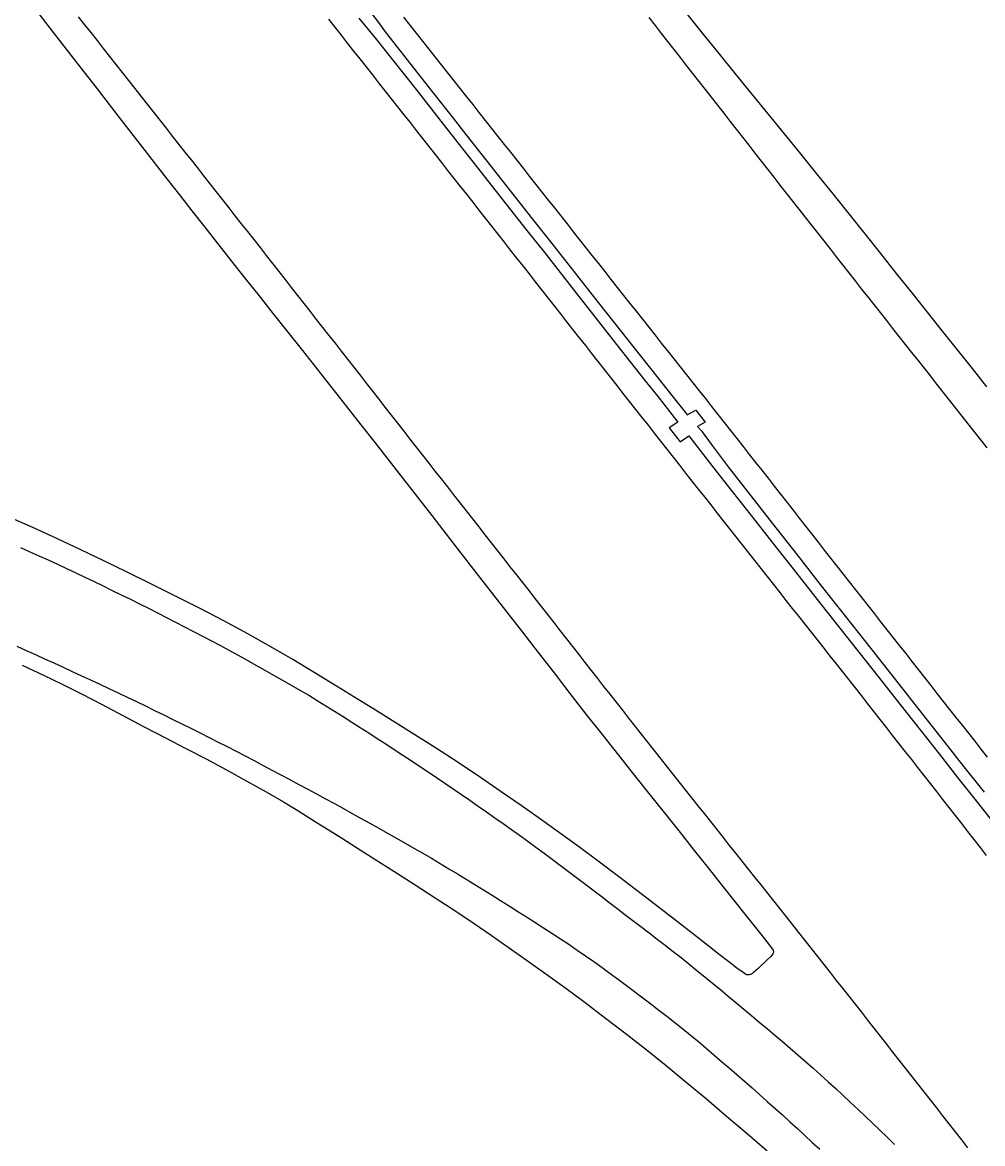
# Model space of a CAD drawing. Extents: x 1948091 to 1975253, y 787267 to 823306.
# Drawn here: x 1964250.4 to 1964487.3, y 804166.6 to 804443.2 of the extents above; entities that cross this region are included whole.
import ezdxf

# ---------------------------------------------------------------- set-up
doc = ezdxf.new("R2010")
doc.units = 0
doc.layers.add('RD_EX_Pavement_Markings', color=7, linetype='Continuous')
doc.layers.add('RD_EX_Road', color=7, linetype='Continuous')

msp = doc.modelspace()

# ---------------------------------------------------------------- linework, layer by layer
at = {"layer": 'RD_EX_Pavement_Markings'}
for points in [[(1964264.14, 804444.61), (1964265.69, 804442.65), (1964267.23, 804440.68), (1964268.78, 804438.72), (1964270.33, 804436.75), (1964271.88, 804434.79), (1964273.43, 804432.83), (1964274.97, 804430.87), (1964276.52, 804428.9), (1964278.07, 804426.94), (1964279.62, 804424.98), (1964281.17, 804423.02), (1964282.72, 804421.05), (1964284.27, 804419.09), (1964285.81, 804417.13), (1964287.36, 804415.16), (1964288.91, 804413.2), (1964290.45, 804411.24), (1964292, 804409.27), (1964293.55, 804407.31), (1964295.09, 804405.34), (1964296.64, 804403.38), (1964298.19, 804401.41), (1964299.73, 804399.45), (1964301.28, 804397.48), (1964302.82, 804395.52), (1964304.37, 804393.56), (1964305.92, 804391.59), (1964307.46, 804389.62), (1964309, 804387.66), (1964310.54, 804385.69), (1964312.08, 804383.72), (1964313.63, 804381.75), (1964315.17, 804379.78), (1964316.71, 804377.82), (1964318.25, 804375.85), (1964319.79, 804373.88), (1964321.34, 804371.91), (1964322.88, 804369.95), (1964324.42, 804367.98), (1964325.96, 804366.01), (1964327.51, 804364.04), (1964329.05, 804362.07), (1964330.59, 804360.11), (1964332.13, 804358.14), (1964333.67, 804356.17), (1964335.21, 804354.2), (1964336.75, 804352.23), (1964338.29, 804350.26), (1964339.83, 804348.29), (1964341.37, 804346.32), (1964342.91, 804344.36), (1964344.45, 804342.39), (1964345.99, 804340.42), (1964347.53, 804338.45), (1964349.07, 804336.48), (1964350.62, 804334.51), (1964352.16, 804332.54), (1964353.7, 804330.57), (1964355.24, 804328.61), (1964356.78, 804326.64), (1964358.32, 804324.67), (1964359.87, 804322.7), (1964361.41, 804320.74), (1964362.95, 804318.77), (1964364.5, 804316.8), (1964366.04, 804314.84), (1964367.58, 804312.87), (1964369.12, 804310.9), (1964370.67, 804308.93), (1964372.21, 804306.97), (1964373.75, 804305), (1964375.29, 804303.03), (1964376.84, 804301.07), (1964378.38, 804299.1), (1964379.92, 804297.13), (1964381.46, 804295.16), (1964383, 804293.19), (1964384.55, 804291.22), (1964386.09, 804289.26), (1964387.63, 804287.29), (1964389.17, 804285.32), (1964390.71, 804283.35), (1964392.25, 804281.38), (1964393.79, 804279.41), (1964395.33, 804277.45), (1964396.87, 804275.48), (1964398.42, 804273.51), (1964399.96, 804271.54), (1964401.5, 804269.57), (1964403.04, 804267.6), (1964404.59, 804265.64), (1964406.15, 804263.69), (1964407.7, 804261.73), (1964409.25, 804259.77), (1964410.81, 804257.81), (1964412.36, 804255.85), (1964413.91, 804253.89), (1964415.47, 804251.93), (1964417.02, 804249.98), (1964418.57, 804248.02), (1964420.13, 804246.06), (1964421.68, 804244.1), (1964423.24, 804242.14), (1964424.8, 804240.19), (1964426.35, 804238.23), (1964427.91, 804236.27), (1964429.46, 804234.32), (1964431.02, 804232.36), (1964432.58, 804230.41), (1964434.13, 804228.45), (1964435.69, 804226.49), (1964437.24, 804224.53), (1964438.79, 804222.57), (1964440.35, 804220.61), (1964441.9, 804218.65), (1964443.45, 804216.69), (1964445, 804214.73), (1964446.55, 804212.77), (1964448.1, 804210.81), (1964449.65, 804208.85), (1964451.2, 804206.89), (1964452.75, 804204.93), (1964454.29, 804202.96), (1964455.84, 804200.99), (1964457.38, 804199.02), (1964458.92, 804197.06), (1964460.46, 804195.09), (1964462, 804193.12), (1964463.55, 804191.15), (1964465.09, 804189.19), (1964466.63, 804187.22), (1964468.17, 804185.25), (1964469.72, 804183.28), (1964471.26, 804181.32), (1964472.8, 804179.35), (1964474.34, 804177.38), (1964475.89, 804175.42), (1964477.43, 804173.45), (1964478.97, 804171.48), (1964480.52, 804169.52), (1964482.06, 804167.55), (1964483.6, 804165.58)], [(1964325.88, 804444.01), (1964327.43, 804442.04), (1964328.98, 804440.08), (1964330.53, 804438.12), (1964332.08, 804436.15), (1964333.62, 804434.19), (1964335.17, 804432.23), (1964336.72, 804430.26), (1964338.27, 804428.3), (1964339.82, 804426.34), (1964341.36, 804424.37), (1964342.91, 804422.41), (1964344.46, 804420.45), (1964346.01, 804418.48), (1964347.55, 804416.52), (1964349.1, 804414.56), (1964350.65, 804412.59), (1964352.2, 804410.63), (1964353.74, 804408.67), (1964355.29, 804406.7), (1964356.83, 804404.74), (1964358.38, 804402.77), (1964359.93, 804400.81), (1964361.47, 804398.84), (1964363.02, 804396.88), (1964364.56, 804394.91), (1964366.11, 804392.94), (1964367.65, 804390.98), (1964369.2, 804389.01), (1964370.74, 804387.05), (1964372.29, 804385.08), (1964373.83, 804383.12), (1964375.38, 804381.15), (1964376.92, 804379.19), (1964378.47, 804377.22), (1964380.01, 804375.26), (1964381.56, 804373.29), (1964383.1, 804371.33), (1964384.65, 804369.36), (1964386.19, 804367.4), (1964387.74, 804365.43), (1964389.28, 804363.47), (1964390.83, 804361.5), (1964392.38, 804359.54), (1964393.92, 804357.57), (1964395.47, 804355.61), (1964397.01, 804353.64), (1964398.56, 804351.68), (1964400.1, 804349.71), (1964401.65, 804347.75), (1964403.2, 804345.78), (1964404.74, 804343.82), (1964406.29, 804341.85), (1964407.83, 804339.89), (1964409.38, 804337.92), (1964410.92, 804335.96), (1964412.47, 804333.99), (1964414.02, 804332.03), (1964415.56, 804330.06), (1964417.11, 804328.1), (1964418.65, 804326.13), (1964420.2, 804324.17), (1964421.74, 804322.2), (1964423.29, 804320.24), (1964424.84, 804318.28), (1964426.39, 804316.31), (1964427.94, 804314.35), (1964429.49, 804312.39), (1964431.04, 804310.43)], [(1964344.43, 804444.5), (1964345.98, 804442.53), (1964347.52, 804440.57), (1964349.07, 804438.6), (1964350.62, 804436.64), (1964352.17, 804434.68), (1964353.73, 804432.72), (1964355.28, 804430.76), (1964356.83, 804428.8), (1964358.38, 804426.84), (1964359.93, 804424.88), (1964361.48, 804422.92), (1964363.03, 804420.96), (1964364.58, 804419), (1964366.13, 804417.04), (1964367.69, 804415.08), (1964369.24, 804413.12), (1964370.79, 804411.16), (1964372.34, 804409.19), (1964373.89, 804407.23), (1964375.44, 804405.27), (1964376.99, 804403.31), (1964378.54, 804401.35), (1964380.09, 804399.39), (1964381.64, 804397.43), (1964383.19, 804395.47), (1964384.75, 804393.51), (1964386.3, 804391.55), (1964387.85, 804389.59), (1964389.4, 804387.63), (1964390.95, 804385.66), (1964392.5, 804383.7), (1964394.05, 804381.74), (1964395.6, 804379.78), (1964397.15, 804377.82), (1964398.7, 804375.86), (1964400.25, 804373.9), (1964401.81, 804371.94), (1964403.36, 804369.98), (1964404.91, 804368.02), (1964406.47, 804366.06), (1964408.02, 804364.1), (1964409.57, 804362.15), (1964411.13, 804360.19), (1964412.68, 804358.23), (1964414.23, 804356.27), (1964415.79, 804354.31), (1964417.34, 804352.35), (1964418.89, 804350.39), (1964420.44, 804348.43), (1964422, 804346.47), (1964423.55, 804344.52), (1964425.1, 804342.56), (1964426.65, 804340.59), (1964428.19, 804338.62), (1964429.73, 804336.65), (1964431.27, 804334.68), (1964432.81, 804332.72), (1964434.35, 804330.75), (1964435.89, 804328.78), (1964437.44, 804326.81), (1964438.98, 804324.84), (1964440.52, 804322.87), (1964442.06, 804320.91)], [(1964404.91, 804444.4), (1964406.46, 804442.43), (1964408, 804440.47), (1964409.54, 804438.5), (1964411.09, 804436.53), (1964412.63, 804434.56), (1964414.17, 804432.6), (1964415.71, 804430.63), (1964417.26, 804428.66), (1964418.8, 804426.69), (1964420.34, 804424.73), (1964421.88, 804422.76), (1964423.42, 804420.79), (1964424.96, 804418.82), (1964426.5, 804416.85), (1964428.04, 804414.88), (1964429.58, 804412.91), (1964431.13, 804410.95), (1964432.67, 804408.98), (1964434.21, 804407.01), (1964435.75, 804405.04), (1964437.29, 804403.07), (1964438.83, 804401.1), (1964440.38, 804399.14), (1964441.92, 804397.17), (1964443.47, 804395.21), (1964445.01, 804393.24), (1964446.56, 804391.28), (1964448.1, 804389.31), (1964449.65, 804387.35), (1964451.19, 804385.38), (1964452.74, 804383.42), (1964454.28, 804381.45), (1964455.83, 804379.49), (1964457.37, 804377.52), (1964458.92, 804375.56), (1964460.46, 804373.59), (1964462.01, 804371.63), (1964463.55, 804369.66), (1964465.1, 804367.7), (1964466.65, 804365.73), (1964468.2, 804363.77), (1964469.75, 804361.81), (1964471.3, 804359.85), (1964472.85, 804357.89), (1964474.4, 804355.92), (1964475.95, 804353.96), (1964477.5, 804352), (1964479.04, 804350.04), (1964480.59, 804348.08), (1964482.14, 804346.11), (1964483.69, 804344.15), (1964485.24, 804342.19), (1964486.79, 804340.23), (1964488.34, 804338.27)], [(1964442.06, 804320.91), (1964443.6, 804318.94), (1964445.14, 804316.97), (1964446.68, 804315), (1964448.22, 804313.03), (1964449.77, 804311.06), (1964451.31, 804309.09), (1964452.85, 804307.13), (1964454.4, 804305.16), (1964455.94, 804303.2), (1964457.49, 804301.23), (1964459.03, 804299.27), (1964460.58, 804297.3), (1964462.13, 804295.34), (1964463.67, 804293.38), (1964465.22, 804291.41), (1964466.76, 804289.45), (1964468.31, 804287.48), (1964469.85, 804285.52), (1964471.4, 804283.55), (1964472.95, 804281.59), (1964474.49, 804279.62), (1964476.04, 804277.66), (1964477.58, 804275.69), (1964479.13, 804273.73), (1964480.69, 804271.77), (1964482.24, 804269.81), (1964483.79, 804267.85), (1964485.34, 804265.89), (1964486.89, 804263.93), (1964488.44, 804261.97)], [(1964249.89, 804313.63), (1964252.17, 804312.62), (1964254.46, 804311.62), (1964256.74, 804310.59), (1964259, 804309.53), (1964261.26, 804308.47), (1964263.52, 804307.41), (1964265.78, 804306.35), (1964268.04, 804305.28), (1964270.28, 804304.18), (1964272.53, 804303.08), (1964274.77, 804301.99), (1964277.02, 804300.89), (1964279.26, 804299.78), (1964281.49, 804298.67), (1964283.73, 804297.55), (1964285.96, 804296.43), (1964288.18, 804295.28), (1964290.4, 804294.13), (1964292.62, 804292.98), (1964294.83, 804291.83), (1964297.04, 804290.66), (1964299.24, 804289.47), (1964301.43, 804288.28), (1964303.63, 804287.09), (1964305.82, 804285.88), (1964308, 804284.66), (1964310.18, 804283.43), (1964312.36, 804282.21), (1964314.52, 804280.97), (1964316.69, 804279.72), (1964318.86, 804278.48), (1964321.01, 804277.21), (1964323.14, 804275.9), (1964325.26, 804274.59), (1964327.39, 804273.28), (1964329.51, 804271.96), (1964331.62, 804270.62), (1964333.73, 804269.28), (1964335.84, 804267.94), (1964337.94, 804266.58), (1964340.03, 804265.21), (1964342.12, 804263.84), (1964344.21, 804262.47), (1964346.3, 804261.11), (1964348.38, 804259.72), (1964350.45, 804258.32), (1964352.52, 804256.92), (1964354.59, 804255.53), (1964356.66, 804254.13), (1964358.72, 804252.71), (1964360.78, 804251.3), (1964362.84, 804249.88), (1964364.9, 804248.47), (1964366.94, 804247.02), (1964368.98, 804245.57), (1964371.01, 804244.13), (1964373.04, 804242.67), (1964375.06, 804241.19), (1964377.07, 804239.71), (1964379.08, 804238.23), (1964381.1, 804236.75), (1964383.1, 804235.25), (1964385.1, 804233.75), (1964387.09, 804232.25), (1964389.09, 804230.74), (1964391.09, 804229.24), (1964393.07, 804227.72), (1964395.06, 804226.21), (1964397.05, 804224.69), (1964399.03, 804223.17), (1964401.02, 804221.65), (1964403, 804220.13), (1964404.98, 804218.6), (1964406.96, 804217.08), (1964408.94, 804215.55), (1964410.92, 804214.03), (1964412.9, 804212.5), (1964414.84, 804210.93), (1964416.78, 804209.35), (1964418.72, 804207.77), (1964420.65, 804206.19), (1964422.59, 804204.61), (1964424.51, 804203.01), (1964426.43, 804201.41), (1964428.35, 804199.81), (1964430.27, 804198.21), (1964432.19, 804196.61), (1964434.11, 804195), (1964436.03, 804193.4), (1964437.92, 804191.78), (1964439.82, 804190.14), (1964441.71, 804188.51), (1964443.59, 804186.86), (1964445.46, 804185.21), (1964447.33, 804183.55), (1964449.2, 804181.89), (1964451.04, 804180.2), (1964452.87, 804178.49), (1964454.7, 804176.79), (1964456.54, 804175.09), (1964458.34, 804173.36), (1964460.14, 804171.62), (1964461.94, 804169.89), (1964463.74, 804168.16), (1964465.55, 804166.42)], [(1964431.04, 804310.43), (1964432.59, 804308.47), (1964434.14, 804306.51), (1964435.69, 804304.54), (1964437.24, 804302.58), (1964438.78, 804300.62), (1964440.33, 804298.66), (1964441.88, 804296.7), (1964443.43, 804294.74), (1964444.98, 804292.77), (1964446.53, 804290.81), (1964448.08, 804288.85), (1964449.63, 804286.89), (1964451.18, 804284.93), (1964452.73, 804282.97), (1964454.28, 804281), (1964455.83, 804279.04), (1964457.38, 804277.08), (1964458.92, 804275.11), (1964460.46, 804273.14), (1964462, 804271.17), (1964463.54, 804269.21), (1964465.09, 804267.24), (1964466.63, 804265.27), (1964468.17, 804263.3), (1964469.71, 804261.33), (1964471.25, 804259.37), (1964472.79, 804257.4), (1964474.34, 804255.43), (1964475.88, 804253.46), (1964477.42, 804251.49), (1964478.96, 804249.53), (1964480.5, 804247.56), (1964482.05, 804245.59), (1964483.59, 804243.62), (1964485.13, 804241.65), (1964486.67, 804239.68), (1964488.21, 804237.72)], [(1964249.03, 804289.3), (1964251.31, 804288.29), (1964253.6, 804287.28), (1964255.86, 804286.23), (1964258.13, 804285.18), (1964260.4, 804284.14), (1964262.67, 804283.09), (1964264.94, 804282.05), (1964267.21, 804281), (1964269.47, 804279.94), (1964271.73, 804278.87), (1964273.98, 804277.8), (1964276.24, 804276.73), (1964278.5, 804275.66), (1964280.75, 804274.57), (1964282.99, 804273.47), (1964285.23, 804272.37), (1964287.48, 804271.27), (1964289.72, 804270.17), (1964291.96, 804269.07), (1964294.19, 804267.94), (1964296.42, 804266.81), (1964298.65, 804265.68), (1964300.88, 804264.56), (1964303.12, 804263.43), (1964305.33, 804262.27), (1964307.54, 804261.1), (1964309.75, 804259.93), (1964311.95, 804258.76), (1964314.16, 804257.59), (1964316.37, 804256.42), (1964318.57, 804255.24), (1964320.77, 804254.05), (1964322.97, 804252.86), (1964325.17, 804251.67), (1964327.37, 804250.48), (1964329.56, 804249.29), (1964331.75, 804248.08), (1964333.92, 804246.85), (1964336.1, 804245.63), (1964338.28, 804244.41), (1964340.46, 804243.18), (1964342.64, 804241.96), (1964344.81, 804240.72), (1964346.98, 804239.48), (1964349.15, 804238.24), (1964351.32, 804237), (1964353.46, 804235.71), (1964355.61, 804234.43), (1964357.75, 804233.14), (1964359.88, 804231.83), (1964362, 804230.51), (1964364.12, 804229.2), (1964366.25, 804227.88), (1964368.37, 804226.56), (1964370.49, 804225.23), (1964372.6, 804223.9), (1964374.72, 804222.57), (1964376.84, 804221.24), (1964378.94, 804219.88), (1964381.03, 804218.51), (1964383.12, 804217.15), (1964385.21, 804215.78), (1964387.27, 804214.36), (1964389.33, 804212.95), (1964391.39, 804211.53), (1964393.41, 804210.05), (1964395.43, 804208.58), (1964397.44, 804207.1), (1964399.44, 804205.6), (1964401.44, 804204.1), (1964403.44, 804202.6), (1964405.43, 804201.09), (1964407.41, 804199.56), (1964409.39, 804198.03), (1964411.37, 804196.5), (1964413.31, 804194.93), (1964415.24, 804193.34), (1964417.18, 804191.76), (1964419.1, 804190.16), (1964420.99, 804188.53), (1964422.89, 804186.9), (1964424.78, 804185.27), (1964426.66, 804183.62), (1964428.54, 804181.98), (1964430.42, 804180.33), (1964432.3, 804178.67), (1964434.16, 804177.01), (1964436.02, 804175.34), (1964437.88, 804173.67), (1964439.75, 804172), (1964441.6, 804170.32), (1964443.43, 804168.62), (1964445.26, 804166.92), (1964447.1, 804165.22)]]:
    msp.add_lwpolyline(points, dxfattribs=at)
at = {"layer": 'RD_EX_Road'}
for points in [[(1964252.99, 804447.17), (1964258.26, 804440.31), (1964263.46, 804433.63), (1964268.78, 804426.8), (1964274.27, 804419.74), (1964280.01, 804412.35), (1964286.02, 804404.64), (1964289.09, 804400.7), (1964292.21, 804396.71), (1964295.38, 804392.66), (1964298.6, 804388.55), (1964301.9, 804384.36), (1964305.29, 804380.08), (1964308.75, 804375.72), (1964312.28, 804371.28), (1964315.84, 804366.79), (1964319.45, 804362.24), (1964323.1, 804357.63), (1964326.74, 804353.02), (1964330.34, 804348.46), (1964333.88, 804343.96), (1964337.37, 804339.51), (1964340.84, 804335.07), (1964344.33, 804330.6), (1964347.84, 804326.1), (1964351.36, 804321.58), (1964354.93, 804316.99), (1964358.57, 804312.31), (1964362.28, 804307.53), (1964366.07, 804302.65), (1964369.9, 804297.72), (1964373.76, 804292.75), (1964377.64, 804287.74), (1964381.54, 804282.71), (1964385.47, 804277.65), (1964389.43, 804272.59), (1964393.42, 804267.52), (1964397.44, 804262.44), (1964401.41, 804257.43), (1964405.27, 804252.58), (1964409.01, 804247.87), (1964412.64, 804243.32), (1964416.16, 804238.91), (1964419.58, 804234.62), (1964422.9, 804230.46), (1964428.97, 804222.82), (1964432.89, 804217.88), (1964434.61, 804215.66), (1964435.43, 804214.56), (1964435.58, 804214.33), (1964435.63, 804214.21), (1964435.67, 804214.1), (1964435.7, 804213.98), (1964435.71, 804213.86), (1964435.7, 804213.72), (1964435.64, 804213.57), (1964435.55, 804213.4), (1964435.4, 804213.2), (1964434.95, 804212.69), (1964434.25, 804211.99), (1964431.9, 804209.84), (1964430.77, 804208.8), (1964430.5, 804208.58), (1964430.24, 804208.42), (1964429.96, 804208.3), (1964429.69, 804208.24), (1964429.43, 804208.22), (1964429.2, 804208.22), (1964429.01, 804208.27), (1964428.85, 804208.34), (1964428.18, 804208.81), (1964426.69, 804209.9), (1964424.66, 804211.43), (1964422.33, 804213.26), (1964419.51, 804215.49), (1964416.01, 804218.21), (1964412.02, 804221.3), (1964408.69, 804223.88), (1964403.02, 804228.24), (1964397.75, 804232.25), (1964392.42, 804236.26), (1964387.55, 804239.89), (1964382.89, 804243.31), (1964378.19, 804246.67), (1964373.43, 804250.02), (1964368.53, 804253.41), (1964363.38, 804256.92), (1964357.86, 804260.61), (1964352.33, 804264.23), (1964347.19, 804267.49), (1964342.38, 804270.48), (1964337.87, 804273.29), (1964333.2, 804276.19), (1964327.9, 804279.47), (1964322.38, 804282.84), (1964317.07, 804286.04), (1964311.7, 804289.18), (1964305.99, 804292.37), (1964300.03, 804295.57), (1964293.94, 804298.75), (1964287.85, 804301.85), (1964281.89, 804304.81), (1964276.09, 804307.66), (1964270.43, 804310.42), (1964264.78, 804313.13), (1964259, 804315.83), (1964252.96, 804318.57), (1964246.52, 804321.38)], [(1964333.39, 804444.27), (1964337.65, 804439.06), (1964342.11, 804433.5), (1964347.51, 804426.64), (1964353.64, 804418.82), (1964356.9, 804414.67), (1964360.28, 804410.37), (1964363.62, 804406.13), (1964369.66, 804398.48), (1964374.85, 804391.91), (1964379.25, 804386.33), (1964383.03, 804381.52), (1964387.12, 804376.31), (1964391.61, 804370.6), (1964396.07, 804364.92), (1964400.36, 804359.48), (1964404.07, 804354.78), (1964407.24, 804350.8), (1964410.04, 804347.22), (1964412.09, 804344.58), (1964409.93, 804343.16), (1964412.64, 804339.77), (1964414.8, 804341.19), (1964420.65, 804333.68), (1964425.51, 804327.49), (1964430.2, 804321.54), (1964435.53, 804314.75), (1964441.09, 804307.66), (1964446.48, 804300.81), (1964451.71, 804294.2), (1964456.76, 804287.82), (1964461.77, 804281.49), (1964466.9, 804275.03), (1964471.91, 804268.69), (1964476.59, 804262.73), (1964481.12, 804256.95), (1964485.68, 804251.18), (1964490.29, 804245.34)], [(1964336.35, 804445.62), (1964338.44, 804442.83), (1964339.88, 804440.91), (1964341.11, 804439.3), (1964342.56, 804437.44), (1964345.3, 804433.96), (1964350.39, 804427.5), (1964353.52, 804423.52), (1964356.64, 804419.55), (1964359.77, 804415.57), (1964365.92, 804407.76), (1964371.39, 804400.81), (1964376.24, 804394.68), (1964381.33, 804388.23), (1964386.8, 804381.31), (1964392.47, 804374.11), (1964398.12, 804366.93), (1964402.44, 804361.46), (1964405.67, 804357.38), (1964410.62, 804351.16), (1964413.91, 804347.02), (1964414.41, 804346.44), (1964416.52, 804347.52), (1964418.8, 804344.55), (1964416.95, 804343.5), (1964417.82, 804342.5), (1964420.53, 804338.8), (1964424.48, 804333.59), (1964429.49, 804327.13), (1964435.34, 804319.67), (1964441.51, 804311.83), (1964447.49, 804304.23), (1964453.48, 804296.63), (1964456.56, 804292.72), (1964459.7, 804288.76), (1964465.81, 804281.01), (1964471.51, 804273.76), (1964476.97, 804266.82), (1964482.35, 804260), (1964487.64, 804253.29)], [(1964488.37, 804353.32), (1964484.77, 804357.83), (1964481.12, 804362.41), (1964477.43, 804367.04), (1964473.69, 804371.74), (1964469.91, 804376.5), (1964466.08, 804381.3), (1964462.21, 804386.16), (1964458.29, 804391.07), (1964454.34, 804396.01), (1964450.38, 804400.94), (1964446.41, 804405.86), (1964442.43, 804410.77), (1964438.43, 804415.69), (1964434.42, 804420.63), (1964430.39, 804425.58), (1964426.34, 804430.55), (1964422.3, 804435.52), (1964418.28, 804440.46), (1964414.29, 804445.38)], [(1964250.29, 804284.63), (1964255.58, 804282.17), (1964260.31, 804279.87), (1964264.94, 804277.54), (1964269.92, 804274.98), (1964275.12, 804272.26), (1964280.45, 804269.46), (1964285.71, 804266.7), (1964290.73, 804264.09), (1964295.68, 804261.5), (1964300.72, 804258.78), (1964305.71, 804256.03), (1964310.49, 804253.36), (1964314.79, 804250.89), (1964318.29, 804248.78), (1964321.57, 804246.72), (1964325.2, 804244.45), (1964329.07, 804242.01), (1964333.08, 804239.48), (1964337.36, 804236.76), (1964342.03, 804233.8), (1964347.01, 804230.62), (1964352.22, 804227.26), (1964357.28, 804223.95), (1964361.81, 804220.92), (1964366.05, 804218.01), (1964370.25, 804215.09), (1964374.65, 804211.98), (1964379.5, 804208.52), (1964384.46, 804204.92), (1964389.19, 804201.43), (1964393.94, 804197.84), (1964399, 804193.93), (1964404.16, 804189.88), (1964409.2, 804185.84), (1964414.18, 804181.78), (1964419.13, 804177.64), (1964424.12, 804173.42), (1964429.19, 804169.1), (1964434.11, 804164.85)]]:
    msp.add_lwpolyline(points, dxfattribs=at)

doc.saveas('drawing.dxf')
